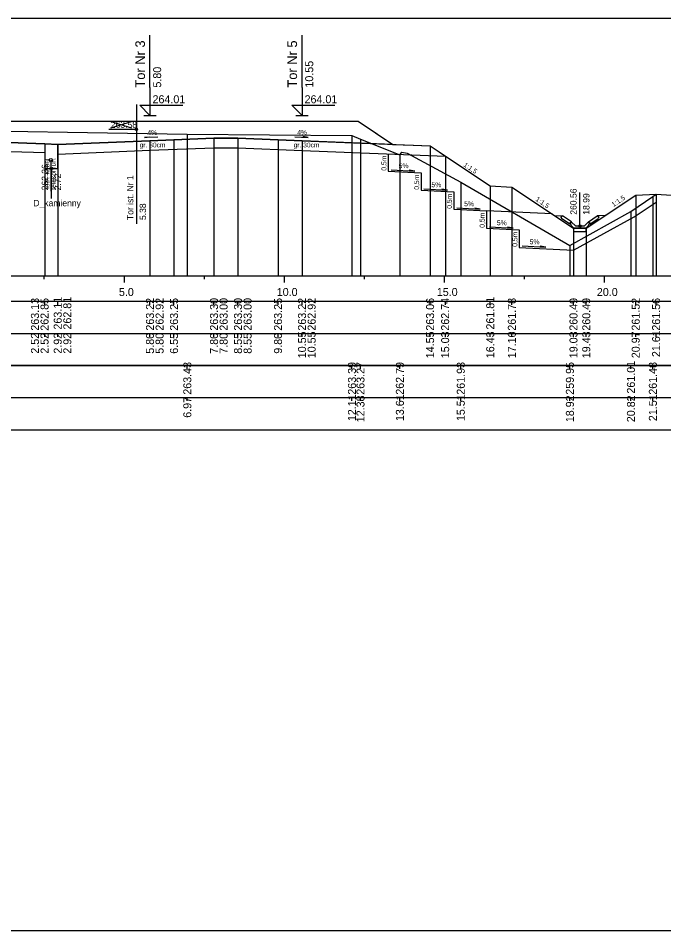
# Model space of a CAD drawing. Extents: x 6516023 to 6560129, y 5513077 to 5529206.
# Drawn here: x 6519959.9 to 6519980.06, y 5514451.16 to 5514479.66 of the extents above; entities that cross this region are included whole.
import ezdxf

# ---------------------------------------------------------------- set-up
doc = ezdxf.new("R2010")
doc.units = 0
for name, color, linetype in [('IR_default', 7, 'Continuous'), ('TOR_PRZEK_P-kable', 7, 'Continuous'), ('TOR_PRZEK_P-komponent', 7, 'Continuous'), ('TOR_PRZEK_P-odwodnienie', 7, 'Continuous'), ('TOR_PRZEK_P-opisy', 7, 'Continuous'), ('TOR_PRZEK_P-schodkowanie+wymiana', 7, 'Continuous'), ('TOR_PRZEK_P-tabelka istniejace', 7, 'Continuous'), ('TOR_PRZEK_P-tabelka projektowane', 7, 'Continuous'), ('TOR_PRZEK_P-teren istniejacy', 7, 'Continuous'), ('TOR_PRZEK_P-tory istniejace', 7, 'Continuous'), ('TOR_PRZEK_P-tory projektowane', 7, 'Continuous'), ('TOR_PRZEK_P-uklad odniesienia', 7, 'Continuous'), ('TOR_PRZEK_P-warstwa ochronna I', 7, 'Continuous'), ('TOR_PRZEK_P-warstwa ochronna II', 7, 'Continuous'), ('TOR_PS_T-skarpy projektowane', 7, 'Continuous'), ('TOR_RAMKI-ramka+tabelka 1', 7, 'Continuous')]:
    doc.layers.add(name, color=color, linetype=linetype)

msp = doc.modelspace()

# ---------------------------------------------------------------- linework, layer by layer
at = {"layer": 'IR_default'}
msp.add_lwpolyline([(6519958.407, 5514476.441), (6519959.963, 5514476.441), (6519961.24, 5514476.441), (6519962.263, 5514476.441), (6519964.207, 5514476.441), (6519965.763, 5514476.441), (6519966.319, 5514476.441), (6519967.013, 5514476.441), (6519968.569, 5514476.441), (6519970.513, 5514476.441), (6519971.116, 5514476.039), (6519971.598, 5514475.717), (6519972.245, 5514475.692), (6519972.763, 5514475.671), (6519973.049, 5514475.48), (6519973.405, 5514475.243), (6519974.643, 5514474.417), (6519975.318, 5514474.384), (6519977.243, 5514473.1), (6519977.643, 5514473.1), (6519979.187, 5514474.13), (6519979.824, 5514474.162)], dxfattribs=at)
at = {"layer": 'TOR_PRZEK_P-kable'}
msp.add_line((6519960.916, 5514475.228), (6519960.916, 5514474.254), dxfattribs=at)
msp.add_circle((6519960.916, 5514475.228), 0.05, dxfattribs=at)
at = {"layer": 'TOR_PRZEK_P-komponent'}
msp.add_lwpolyline([(6519951.963, 5514476.441), (6519955.463, 5514476.441), (6519956.463, 5514476.441), (6519959.963, 5514476.441), (6519962.263, 5514476.441), (6519965.763, 5514476.441), (6519967.013, 5514476.441), (6519970.513, 5514476.441), (6519971.598, 5514475.717), (6519968.763, 5514475.831), (6519968.013, 5514475.861), (6519966.763, 5514475.911), (6519966.013, 5514475.911), (6519964.763, 5514475.861), (6519964.013, 5514475.831), (6519961.131, 5514475.715), (6519960.731, 5514475.731), (6519958.213, 5514475.832), (6519957.463, 5514475.862), (6519956.018, 5514475.92), (6519954.463, 5514475.858), (6519953.713, 5514475.828), (6519950.873, 5514475.714), (6519950.873, 5514475.714)], close=True, dxfattribs=at)
at = {"layer": 'TOR_PRZEK_P-odwodnienie'}
for p, q in [((6519960.931, 5514474.964), (6519960.931, 5514474.026)), ((6519977.443, 5514473.17), (6519977.443, 5514474.214)), ((6519977.134, 5514473.229), (6519976.873, 5514473.404)), ((6519977.178, 5514473.296), (6519976.898, 5514473.483)), ((6519977.136, 5514473.265), (6519977.183, 5514473.289)), ((6519977.178, 5514473.296), (6519977.17, 5514473.284)), ((6519977.303, 5514473.17), (6519977.183, 5514473.289)), ((6519977.583, 5514473.17), (6519977.703, 5514473.289)), ((6519977.703, 5514473.289), (6519977.751, 5514473.265)), ((6519977.708, 5514473.296), (6519977.988, 5514473.483)), ((6519977.708, 5514473.296), (6519977.716, 5514473.284)), ((6519977.752, 5514473.229), (6519978.013, 5514473.404)), ((6519977.145, 5514473.246), (6519977.134, 5514473.229)), ((6519977.253, 5514473.1), (6519977.633, 5514473.1)), ((6519977.303, 5514473.17), (6519977.583, 5514473.17)), ((6519977.741, 5514473.246), (6519977.752, 5514473.229))]:
    msp.add_line(p, q, dxfattribs=at)
for points in [[(6519960.731, 5514475.731), (6519960.731, 5514474.964), (6519961.131, 5514474.964), (6519961.131, 5514475.715)], [(6519976.652, 5514473.495), (6519976.898, 5514473.483)], [(6519976.848, 5514473.456), (6519976.898, 5514473.483)], [(6519976.848, 5514473.456), (6519976.873, 5514473.404)], [(6519977.17, 5514473.284), (6519977.135, 5514473.265)], [(6519977.183, 5514473.17), (6519977.136, 5514473.265)], [(6519977.703, 5514473.17), (6519977.751, 5514473.265)], [(6519977.716, 5514473.284), (6519977.751, 5514473.265)], [(6519978.235, 5514473.495), (6519977.988, 5514473.483)], [(6519978.038, 5514473.456), (6519977.988, 5514473.483)], [(6519978.038, 5514473.456), (6519978.013, 5514473.404)], [(6519977.135, 5514473.265), (6519977.145, 5514473.246)], [(6519977.253, 5514473.1), (6519977.183, 5514473.17)], [(6519977.643, 5514473.1), (6519977.243, 5514473.1), (6519977.243, 5514473), (6519977.643, 5514473), (6519977.643, 5514473.1)], [(6519977.633, 5514473.1), (6519977.703, 5514473.17)], [(6519977.751, 5514473.265), (6519977.741, 5514473.246)]]:
    msp.add_lwpolyline(points, dxfattribs=at)
for centre, radius in [((6519960.931, 5514474.964), 0.03), ((6519977.443, 5514473.17), 0.035)]:
    msp.add_circle(centre, radius, dxfattribs=at)
at = {"layer": 'TOR_PRZEK_P-opisy'}
for points in [[(6519964.258, 5514475.946), (6519963.84, 5514475.927), (6519964.008, 5514475.956)], [(6519968.537, 5514475.952), (6519968.955, 5514475.933), (6519968.787, 5514475.962)]]:
    msp.add_lwpolyline(points, dxfattribs=at)
at = {"layer": 'TOR_PRZEK_P-schodkowanie+wymiana'}
for p, q in [((6519971.457, 5514475.421), (6519971.457, 5514474.878)), ((6519971.457, 5514474.878), (6519972.48, 5514474.826)), ((6519972.48, 5514474.826), (6519972.48, 5514474.283)), ((6519972.48, 5514474.283), (6519973.502, 5514474.232)), ((6519973.502, 5514474.232), (6519973.502, 5514473.689)), ((6519973.502, 5514473.689), (6519974.525, 5514473.638)), ((6519976.577, 5514473.544), (6519974.525, 5514473.638)), ((6519974.525, 5514473.638), (6519974.525, 5514473.095)), ((6519974.525, 5514473.095), (6519975.548, 5514473.044)), ((6519975.548, 5514473.044), (6519975.548, 5514472.501)), ((6519975.548, 5514472.501), (6519977.243, 5514472.416))]:
    msp.add_line(p, q, dxfattribs=at)
msp.add_lwpolyline([(6519977.243, 5514472.416), (6519979.143, 5514473.449), (6519979.824, 5514473.912)], dxfattribs=at)
at = {"layer": 'TOR_PRZEK_P-tabelka istniejace'}
for p, q in [((6519965.18, 5514468.706), (6519965.18, 5514468.806)), ((6519970.323, 5514468.706), (6519970.323, 5514468.806)), ((6519970.589, 5514468.706), (6519970.589, 5514468.806)), ((6519971.82, 5514468.706), (6519971.82, 5514468.806)), ((6519973.722, 5514468.706), (6519973.722, 5514468.806)), ((6519977.131, 5514468.706), (6519977.131, 5514468.806)), ((6519979.038, 5514468.706), (6519979.038, 5514468.806)), ((6519979.723, 5514468.706), (6519979.723, 5514468.806)), ((6519907.163, 5514467.806), (6520000.963, 5514467.806)), ((6519965.18, 5514467.706), (6519965.18, 5514467.806)), ((6519970.323, 5514467.706), (6519970.323, 5514467.806)), ((6519970.589, 5514467.706), (6519970.589, 5514467.806)), ((6519971.82, 5514467.706), (6519971.82, 5514467.806)), ((6519973.722, 5514467.706), (6519973.722, 5514467.806)), ((6519977.131, 5514467.706), (6519977.131, 5514467.806)), ((6519979.038, 5514467.706), (6519979.038, 5514467.806)), ((6519979.723, 5514467.706), (6519979.723, 5514467.806))]:
    msp.add_line(p, q, dxfattribs=at)
for points in [[(6519965.18, 5514476.038), (6519965.18, 5514471.806), (6519965.18, 5514471.676), (6519965.18, 5514471.606)], [(6519970.323, 5514475.999), (6519970.323, 5514471.806), (6519970.323, 5514471.676), (6519970.323, 5514471.606)], [(6519970.589, 5514475.879), (6519970.589, 5514471.806), (6519970.589, 5514471.676), (6519970.589, 5514471.606)], [(6519971.82, 5514475.394), (6519971.82, 5514471.806), (6519971.82, 5514471.676), (6519971.82, 5514471.606)], [(6519973.722, 5514474.534), (6519973.722, 5514471.806), (6519973.722, 5514471.676), (6519973.722, 5514471.606)], [(6519979.723, 5514474.085), (6519979.723, 5514471.806), (6519979.723, 5514471.676), (6519979.723, 5514471.606)], [(6519979.038, 5514473.619), (6519979.038, 5514471.806), (6519979.038, 5514471.676), (6519979.038, 5514471.606)], [(6519977.131, 5514472.556), (6519977.131, 5514471.806), (6519977.131, 5514471.676), (6519977.131, 5514471.606)]]:
    msp.add_lwpolyline(points, dxfattribs=at)
msp.add_lwpolyline([(6519907.163, 5514468.806), (6519907.163, 5514466.806), (6520000.963, 5514466.806), (6520000.963, 5514468.806)], close=True, dxfattribs=at)
at = {"layer": 'TOR_PRZEK_P-tabelka projektowane'}
for p, q in [((6519960.731, 5514470.706), (6519960.731, 5514470.806)), ((6519960.731, 5514470.706), (6519960.731, 5514470.806)), ((6519961.131, 5514470.706), (6519961.131, 5514470.806)), ((6519961.131, 5514470.706), (6519961.131, 5514470.806)), ((6519964.013, 5514470.706), (6519964.013, 5514470.806)), ((6519964.013, 5514470.706), (6519964.013, 5514470.806)), ((6519964.763, 5514470.706), (6519964.763, 5514470.806)), ((6519966.013, 5514470.706), (6519966.013, 5514470.806)), ((6519966.013, 5514470.706), (6519966.013, 5514470.806)), ((6519966.763, 5514470.706), (6519966.763, 5514470.806)), ((6519966.763, 5514470.706), (6519966.763, 5514470.806)), ((6519968.013, 5514470.706), (6519968.013, 5514470.806)), ((6519968.763, 5514470.706), (6519968.763, 5514470.806)), ((6519968.763, 5514470.706), (6519968.763, 5514470.806)), ((6519972.763, 5514470.706), (6519972.763, 5514470.806)), ((6519973.246, 5514470.706), (6519973.246, 5514470.806)), ((6519974.643, 5514470.706), (6519974.643, 5514470.806)), ((6519975.318, 5514470.706), (6519975.318, 5514470.806)), ((6519977.243, 5514470.706), (6519977.243, 5514470.806)), ((6519977.643, 5514470.706), (6519977.643, 5514470.806)), ((6519979.187, 5514470.706), (6519979.187, 5514470.806)), ((6519979.824, 5514470.706), (6519979.824, 5514470.806)), ((6519907.163, 5514469.806), (6520000.963, 5514469.806)), ((6519960.731, 5514469.706), (6519960.731, 5514469.806)), ((6519960.731, 5514469.706), (6519960.731, 5514469.806)), ((6519961.131, 5514469.706), (6519961.131, 5514469.806)), ((6519961.131, 5514469.706), (6519961.131, 5514469.806)), ((6519964.013, 5514469.706), (6519964.013, 5514469.806)), ((6519964.013, 5514469.706), (6519964.013, 5514469.806)), ((6519964.763, 5514469.706), (6519964.763, 5514469.806)), ((6519966.013, 5514469.706), (6519966.013, 5514469.806)), ((6519966.013, 5514469.706), (6519966.013, 5514469.806)), ((6519966.763, 5514469.706), (6519966.763, 5514469.806)), ((6519966.763, 5514469.706), (6519966.763, 5514469.806)), ((6519968.013, 5514469.706), (6519968.013, 5514469.806)), ((6519968.763, 5514469.706), (6519968.763, 5514469.806)), ((6519968.763, 5514469.706), (6519968.763, 5514469.806)), ((6519972.763, 5514469.706), (6519972.763, 5514469.806)), ((6519973.246, 5514469.706), (6519973.246, 5514469.806)), ((6519974.643, 5514469.706), (6519974.643, 5514469.806)), ((6519975.318, 5514469.706), (6519975.318, 5514469.806)), ((6519977.243, 5514469.706), (6519977.243, 5514469.806)), ((6519977.643, 5514469.706), (6519977.643, 5514469.806)), ((6519979.187, 5514469.706), (6519979.187, 5514469.806)), ((6519979.824, 5514469.706), (6519979.824, 5514469.806))]:
    msp.add_line(p, q, dxfattribs=at)
for points in [[(6519964.013, 5514475.831), (6519964.013, 5514471.806), (6519964.013, 5514471.676), (6519964.013, 5514471.606)], [(6519964.763, 5514475.861), (6519964.763, 5514471.806), (6519964.763, 5514471.676), (6519964.763, 5514471.606)], [(6519966.013, 5514475.911), (6519966.013, 5514471.806), (6519966.013, 5514471.676), (6519966.013, 5514471.606)], [(6519966.763, 5514475.911), (6519966.763, 5514471.806), (6519966.763, 5514471.676), (6519966.763, 5514471.606)], [(6519968.013, 5514475.861), (6519968.013, 5514471.806), (6519968.013, 5514471.676), (6519968.013, 5514471.606)], [(6519968.763, 5514475.831), (6519968.763, 5514471.806), (6519968.763, 5514471.676), (6519968.763, 5514471.606)], [(6519960.731, 5514475.731), (6519960.731, 5514471.806), (6519960.731, 5514471.676), (6519960.731, 5514471.606)], [(6519961.131, 5514475.715), (6519961.131, 5514471.806), (6519961.131, 5514471.676), (6519961.131, 5514471.606)], [(6519966.013, 5514475.611), (6519966.013, 5514471.806), (6519966.013, 5514471.676), (6519966.013, 5514471.606)], [(6519966.763, 5514475.611), (6519966.763, 5514471.806), (6519966.763, 5514471.676), (6519966.763, 5514471.606)], [(6519972.763, 5514475.671), (6519972.763, 5514471.806), (6519972.763, 5514471.676), (6519972.763, 5514471.606)], [(6519960.731, 5514475.46), (6519960.731, 5514471.806), (6519960.731, 5514471.676), (6519960.731, 5514471.606)], [(6519961.131, 5514475.415), (6519961.131, 5514471.806), (6519961.131, 5514471.676), (6519961.131, 5514471.606)], [(6519964.013, 5514475.531), (6519964.013, 5514471.806), (6519964.013, 5514471.676), (6519964.013, 5514471.606)], [(6519968.763, 5514475.528), (6519968.763, 5514471.806), (6519968.763, 5514471.676), (6519968.763, 5514471.606)], [(6519973.246, 5514475.349), (6519973.246, 5514471.806), (6519973.246, 5514471.676), (6519973.246, 5514471.606)], [(6519974.643, 5514474.417), (6519974.643, 5514471.806), (6519974.643, 5514471.676), (6519974.643, 5514471.606)], [(6519975.318, 5514474.384), (6519975.318, 5514471.806), (6519975.318, 5514471.676), (6519975.318, 5514471.606)], [(6519979.187, 5514474.13), (6519979.187, 5514471.806), (6519979.187, 5514471.676), (6519979.187, 5514471.606)], [(6519979.824, 5514474.162), (6519979.824, 5514471.806), (6519979.824, 5514471.676), (6519979.824, 5514471.606)], [(6519977.243, 5514473.1), (6519977.243, 5514471.806), (6519977.243, 5514471.676), (6519977.243, 5514471.606)], [(6519977.643, 5514473.1), (6519977.643, 5514471.806), (6519977.643, 5514471.676), (6519977.643, 5514471.606)]]:
    msp.add_lwpolyline(points, dxfattribs=at)
msp.add_lwpolyline([(6519907.163, 5514470.806), (6519907.163, 5514468.806), (6520000.963, 5514468.806), (6520000.963, 5514470.806)], close=True, dxfattribs=at)
at = {"layer": 'TOR_PRZEK_P-teren istniejacy'}
msp.add_lwpolyline([(6519956.447, 5514476.185), (6519965.18, 5514476.038), (6519970.323, 5514475.999), (6519970.589, 5514475.879), (6519971.82, 5514475.394), (6519971.876, 5514475.471), (6519972.047, 5514475.442), (6519973.722, 5514474.534), (6519977.131, 5514472.556), (6519979.038, 5514473.619), (6519979.723, 5514474.085), (6519979.824, 5514474.162), (6519980.303, 5514474.127)], dxfattribs=at)
at = {"layer": 'TOR_PRZEK_P-tory istniejace'}
for p, q in [((6519963.588, 5514476.958), (6519963.588, 5514473.238)), ((6519962.789, 5514476.23), (6519963.441, 5514476.433)), ((6519962.789, 5514476.433), (6519963.441, 5514476.23)), ((6519963.589, 5514476.183), (6519962.723, 5514476.183))]:
    msp.add_line(p, q, dxfattribs=at)
msp.add_circle((6519963.589, 5514476.183), 0.035, dxfattribs=at)
at = {"layer": 'TOR_PRZEK_P-tory projektowane'}
for p, q in [((6519964.013, 5514477.498), (6519964.013, 5514479.131)), ((6519968.763, 5514477.498), (6519968.763, 5514479.131)), ((6519964.013, 5514477.498), (6519964.013, 5514476.621)), ((6519968.763, 5514477.498), (6519968.763, 5514476.621)), ((6519964.013, 5514476.621), (6519963.694, 5514476.94)), ((6519963.694, 5514476.94), (6519965.038, 5514476.94)), ((6519968.763, 5514476.621), (6519968.444, 5514476.94)), ((6519968.444, 5514476.94), (6519969.788, 5514476.94)), ((6519963.821, 5514476.621), (6519964.205, 5514476.621)), ((6519968.571, 5514476.621), (6519968.955, 5514476.621))]:
    msp.add_line(p, q, dxfattribs=at)
at = {"layer": 'TOR_PRZEK_P-uklad odniesienia'}
for p, q in [((6519910.963, 5514471.606), (6520000.963, 5514471.606)), ((6519960.713, 5514471.506), (6519960.713, 5514471.606)), ((6519963.213, 5514471.406), (6519963.213, 5514471.606)), ((6519965.713, 5514471.506), (6519965.713, 5514471.606)), ((6519968.213, 5514471.406), (6519968.213, 5514471.606)), ((6519970.713, 5514471.506), (6519970.713, 5514471.606)), ((6519973.213, 5514471.406), (6519973.213, 5514471.606)), ((6519975.713, 5514471.506), (6519975.713, 5514471.606)), ((6519978.213, 5514471.406), (6519978.213, 5514471.606))]:
    msp.add_line(p, q, dxfattribs=at)
at = {"layer": 'TOR_PRZEK_P-warstwa ochronna I'}
for points in [[(6519949.234, 5514475.348), (6519953.713, 5514475.528), (6519956.018, 5514475.62), (6519958.213, 5514475.532), (6519960.731, 5514475.46)], [(6519961.131, 5514475.415), (6519964.013, 5514475.531), (6519966.013, 5514475.611), (6519966.763, 5514475.611), (6519968.763, 5514475.528), (6519973.246, 5514475.349)]]:
    msp.add_lwpolyline(points, dxfattribs=at)
at = {"layer": 'TOR_PRZEK_P-warstwa ochronna II'}
msp.add_lwpolyline([(6519958.213, 5514475.832), (6519960.731, 5514475.731), (6519961.131, 5514475.715), (6519964.013, 5514475.831), (6519964.763, 5514475.861), (6519966.013, 5514475.911), (6519966.763, 5514475.911), (6519968.013, 5514475.861), (6519968.763, 5514475.831), (6519972.763, 5514475.671), (6519974.643, 5514474.417), (6519975.318, 5514474.384), (6519977.243, 5514473.1), (6519977.643, 5514473.1), (6519979.187, 5514474.13), (6519979.824, 5514474.162)], dxfattribs=at)
at = {"layer": 'TOR_PS_T-skarpy projektowane'}
for points in [[(6519971.55, 5514474.922), (6519972.285, 5514474.882), (6519972.112, 5514474.913)], [(6519972.573, 5514474.328), (6519973.308, 5514474.288), (6519973.135, 5514474.319)], [(6519973.595, 5514473.734), (6519974.331, 5514473.694), (6519974.158, 5514473.725)], [(6519974.618, 5514473.14), (6519975.354, 5514473.1), (6519975.181, 5514473.131)], [(6519975.641, 5514472.545), (6519976.376, 5514472.506), (6519976.204, 5514472.537)]]:
    msp.add_lwpolyline(points, dxfattribs=at)
at = {"layer": 'TOR_RAMKI-ramka+tabelka 1'}
msp.add_lwpolyline([(6519904.513, 5514479.656), (6520152.013, 5514479.656), (6520152.013, 5514451.156), (6519904.513, 5514451.156)], close=True, dxfattribs=at)

# ---------------------------------------------------------------- texts
at = {"layer": 'TOR_PRZEK_P-kable'}
for s, height, p in [('telekomun.', 0.15, (6519961.065, 5514474.302)), ('Istn. kabel', 0.14999, (6519960.871, 5514474.33))]:
    msp.add_text(s, height=height, rotation=90.0511, dxfattribs=at).set_placement(p)
at = {"layer": 'TOR_PRZEK_P-odwodnienie'}
for s, rotation, p in [('262.36', 90, (6519960.831, 5514474.28)), ('2.72', 90, (6519961.231, 5514474.28)), ('260.56', 90, (6519977.343, 5514473.52)), ('18.99', 90, (6519977.743, 5514473.52)), ('D_kamienny', 360, (6519960.369, 5514473.784))]:
    msp.add_text(s, height=0.2, rotation=rotation, dxfattribs=at).set_placement(p)
at = {"layer": 'TOR_PRZEK_P-opisy'}
for s, rotation, p in [('4%', 0.1515, (6519963.935, 5514476.012)), ('4%', 359.8485, (6519968.616, 5514476.018)), ('1:1,5', 325.9299, (6519973.793, 5514475.046)), ('1:1,5', 34.0701, (6519978.496, 5514473.755)), ('1:1,5', 325.9299, (6519976.044, 5514473.967))]:
    msp.add_text(s, height=0.15, rotation=rotation, dxfattribs=at).set_placement(p)
at = {"layer": 'TOR_PRZEK_P-schodkowanie+wymiana'}
for p in [(6519971.399, 5514474.893), (6519972.421, 5514474.299), (6519973.444, 5514473.705), (6519974.467, 5514473.111), (6519975.49, 5514472.517)]:
    msp.add_text('0,5m', height=0.1545, rotation=90, dxfattribs=at).set_placement(p)
at = {"layer": 'TOR_PRZEK_P-tabelka istniejace'}
for s, p in [('263.43', (6519965.305, 5514467.898)), ('263.39', (6519970.448, 5514467.898)), ('263.27', (6519970.714, 5514467.898)), ('262.79', (6519971.945, 5514467.898)), ('261.93', (6519973.847, 5514467.898)), ('259.95', (6519977.256, 5514467.897)), ('261.01', (6519979.163, 5514467.933)), ('261.48', (6519979.848, 5514467.898)), ('12.11', (6519970.448, 5514467.073)), ('12.38', (6519970.714, 5514467.038)), ('13.61', (6519971.945, 5514467.073)), ('15.51', (6519973.847, 5514467.073)), ('18.92', (6519977.256, 5514467.04)), ('20.82', (6519979.163, 5514467.04)), ('21.51', (6519979.848, 5514467.073)), ('6.97', (6519965.305, 5514467.178))]:
    msp.add_text(s, height=0.25, rotation=90, dxfattribs=at).set_placement(p)
at = {"layer": 'TOR_PRZEK_P-tabelka projektowane'}
for s, p in [('263.13', (6519960.545, 5514469.898)), ('262.85', (6519960.845, 5514469.897)), ('263.11', (6519961.256, 5514469.933)), ('262.81', (6519961.556, 5514469.933)), ('263.22', (6519964.138, 5514469.9)), ('262.92', (6519964.438, 5514469.9)), ('263.25', (6519964.888, 5514469.897)), ('263.30', (6519966.138, 5514469.898)), ('263.00', (6519966.438, 5514469.898)), ('263.30', (6519966.888, 5514469.898)), ('263.00', (6519967.188, 5514469.898)), ('263.25', (6519968.138, 5514469.897)), ('263.22', (6519968.888, 5514469.9)), ('262.92', (6519969.188, 5514469.9)), ('263.06', (6519972.888, 5514469.898)), ('262.74', (6519973.359, 5514469.899)), ('261.81', (6519974.768, 5514469.933)), ('261.78', (6519975.443, 5514469.898)), ('260.49', (6519977.368, 5514469.898)), ('260.49', (6519977.768, 5514469.898)), ('261.52', (6519979.312, 5514469.9)), ('261.56', (6519979.949, 5514469.898)), ('10.55', (6519968.888, 5514469.037)), ('10.55', (6519969.188, 5514469.037)), ('14.55', (6519972.888, 5514469.037)), ('15.03', (6519973.359, 5514469.038)), ('16.43', (6519974.768, 5514469.038)), ('17.10', (6519975.443, 5514469.038)), ('19.03', (6519977.368, 5514469.038)), ('19.43', (6519977.768, 5514469.038)), ('20.97', (6519979.312, 5514469.038)), ('21.61', (6519979.949, 5514469.073)), ('2.52', (6519960.545, 5514469.18)), ('2.52', (6519960.845, 5514469.18)), ('2.92', (6519961.256, 5514469.18)), ('2.92', (6519961.556, 5514469.18)), ('5.80', (6519964.138, 5514469.178)), ('5.80', (6519964.438, 5514469.178)), ('6.55', (6519964.888, 5514469.177)), ('7.80', (6519966.138, 5514469.178)), ('7.80', (6519966.438, 5514469.178)), ('8.55', (6519966.888, 5514469.177)), ('8.55', (6519967.188, 5514469.177)), ('9.80', (6519968.138, 5514469.178))]:
    msp.add_text(s, height=0.25, rotation=90, dxfattribs=at).set_placement(p)
at = {"layer": 'TOR_PRZEK_P-tory istniejace'}
msp.add_text('263.58', height=0.2, dxfattribs=at).set_placement((6519962.789, 5514476.233))
for s, rotation, p in [('Tor ist. Nr 1', 90.0511, (6519963.495, 5514473.353)), ('5.38', 90, (6519963.889, 5514473.353))]:
    msp.add_text(s, height=0.2, rotation=rotation, dxfattribs=at).set_placement(p)
at = {"layer": 'TOR_PRZEK_P-tory projektowane'}
for s, height, p in [('Tor Nr 3', 0.3, (6519963.858, 5514477.492)), ('Tor Nr 5', 0.3, (6519968.608, 5514477.492)), ('5.80', 0.25, (6519964.363, 5514477.491)), ('10.55', 0.25, (6519969.113, 5514477.491))]:
    msp.add_text(s, height=height, rotation=90, dxfattribs=at).set_placement(p)
for p in [(6519964.093, 5514477.001), (6519968.843, 5514477.001)]:
    msp.add_text('264.01', height=0.25, dxfattribs=at).set_placement(p)
at = {"layer": 'TOR_PRZEK_P-uklad odniesienia'}
for s, p in [('5.0', (6519963.044, 5514470.981)), ('10.0', (6519967.974, 5514470.981)), ('15.0', (6519972.974, 5514470.981)), ('20.0', (6519977.974, 5514470.981))]:
    msp.add_text(s, height=0.25, dxfattribs=at).set_placement(p)
at = {"layer": 'TOR_PRZEK_P-warstwa ochronna I'}
for p in [(6519963.691, 5514475.623), (6519968.501, 5514475.623)]:
    msp.add_text('gr. 30cm', height=0.15, dxfattribs=at).set_placement(p)
at = {"layer": 'TOR_PS_T-skarpy projektowane'}
for p in [(6519971.782, 5514474.974), (6519972.805, 5514474.379), (6519973.828, 5514473.785), (6519974.85, 5514473.191), (6519975.873, 5514472.597)]:
    msp.add_text('5%', height=0.1545, dxfattribs=at).set_placement(p)

doc.saveas('drawing.dxf')
